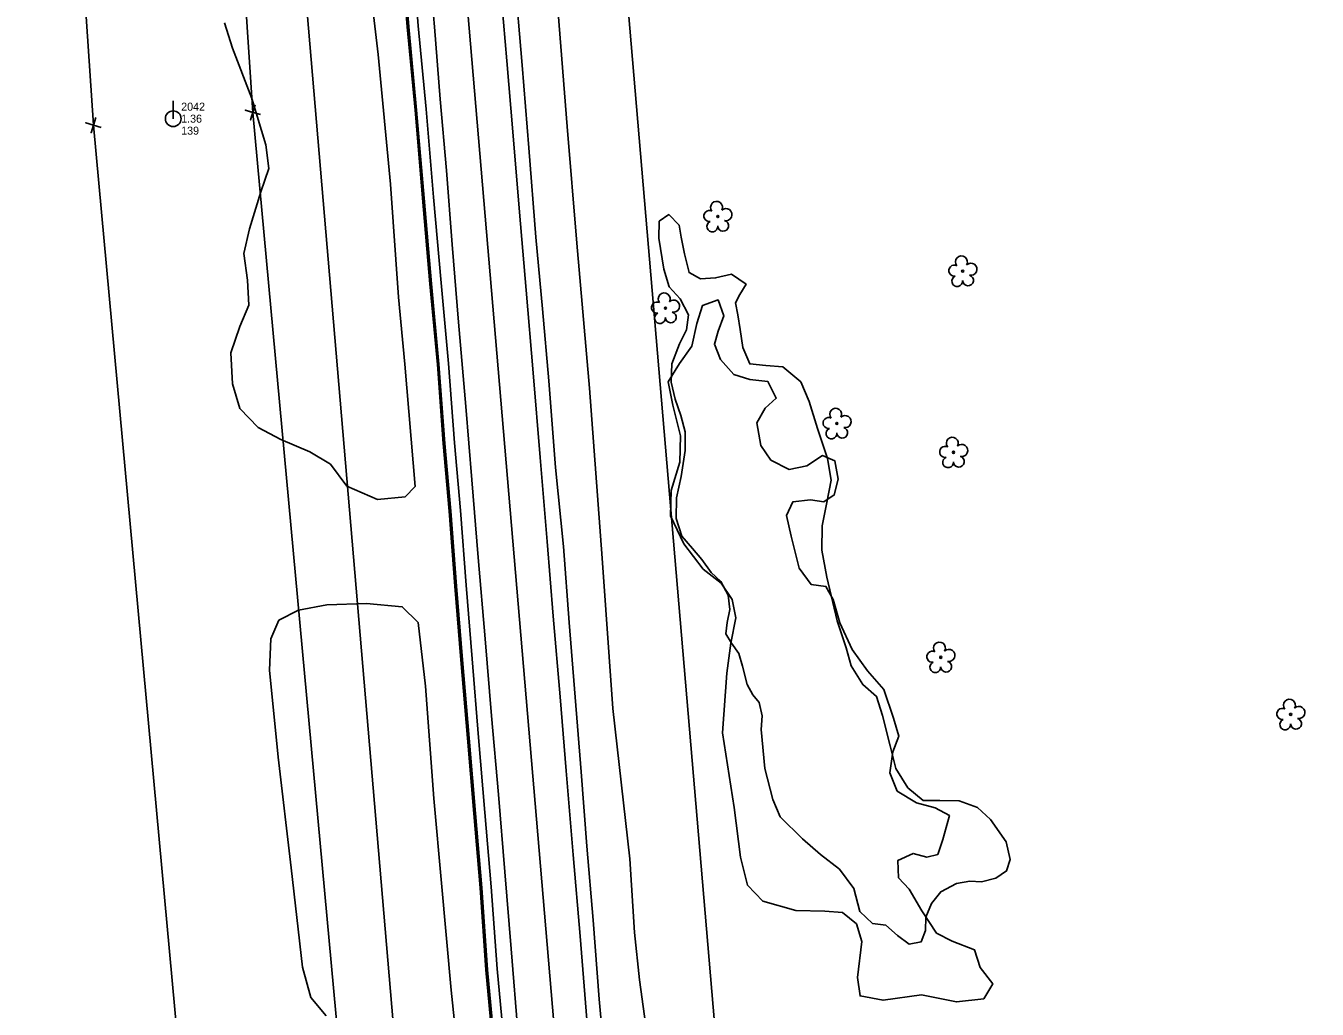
# Model space of a CAD drawing. Extents: x 3040896 to 3051146, y 687568 to 732976.
# Drawn here: x 3045404 to 3045807.5, y 716111.9 to 716419.2 of the extents above; entities that cross this region are included whole.
import ezdxf

# ---------------------------------------------------------------- set-up
doc = ezdxf.new("R2010")
doc.units = 0
for name, color, linetype in [('Exist Horizontal Alignment', 7, 'Continuous'), ('Exist Other Culture Area Outline', 7, 'Continuous'), ('Exist Property Corner CELL', 7, 'Continuous'), ('Exist Right of Way Easement Line', 7, 'Continuous'), ('Exist Right of Way Line', 7, 'Continuous'), ('Exist Roads EOP', 7, 'Continuous'), ('Exist Roads EOT', 7, 'Continuous'), ('Exist Utilities Power Pole CELL', 7, 'Continuous'), ('Exist Utilities Power Pole Cogo Comment', 7, 'Continuous'), ('Exist Utilities Power Pole Cogo Elevation', 7, 'Continuous'), ('Exist Utilities Power Pole Cogo Number', 7, 'Continuous'), ('Exist Utilities Telephone UG Cable', 7, 'Continuous'), ('Exist Utilities Telephone UG FO', 7, 'Continuous'), ('Exist Vegetation Hedge Row', 7, 'Continuous'), ('Exist Vegetation Tree CELL', 7, 'Continuous')]:
    doc.layers.add(name, color=color, linetype=linetype)

# ---------------------------------------------------------------- blocks, each defined once
blk = doc.blocks.new('EXIST UTILITIES POWER POLE')
at = {"layer": 'Exist Utilities Power Pole CELL'}
for q in [(0, 0.1125), (0, 0)]:
    blk.add_line((0, 0), q, dxfattribs=at)
blk.add_circle((0, 0), 0.049, dxfattribs=at)

msp = doc.modelspace()

# ---------------------------------------------------------------- linework, layer by layer
at = {"layer": 'Exist Horizontal Alignment'}
msp.add_line((3045757.69, 713888.07), (3045519.22, 716692.74), dxfattribs=at)
at = {"layer": 'Exist Other Culture Area Outline'}
msp.add_lwpolyline([(3045634.93, 716187.13), (3045633.75, 716199.28), (3045634.1, 716203.6), (3045633.1, 716207.77), (3045631.12, 716210.15), (3045629.34, 716213.33), (3045627.9, 716219.1), (3045626.74, 716223.03), (3045624.54, 716226.33), (3045622.77, 716229.24), (3045623.12, 716232.75), (3045623.98, 716236.81), (3045623.42, 716241.25), (3045621.14, 716245.56), (3045618.13, 716248.38), (3045615.25, 716252.48), (3045612.29, 716255.86), (3045609, 716259.77), (3045607.2, 716265.23), (3045607.29, 716271.7), (3045608.78, 716278.4), (3045610.05, 716286.47), (3045610.01, 716292.38), (3045608.7, 716297.42), (3045606.89, 716302.52), (3045605.63, 716307.82), (3045605.89, 716313.55), (3045608.27, 716319.8), (3045610.43, 716324.24), (3045611.09, 716328.88), (3045608.42, 716333.85), (3045605.01, 716337.62), (3045603.38, 716343.15), (3045601.75, 716352.86), (3045601.91, 716358.16), (3045604.91, 716360.22), (3045608.17, 716356.91), (3045608.78, 716353.18), (3045609.78, 716347.94), (3045611.26, 716342.09), (3045614.8, 716340.13), (3045619.51, 716340.43), (3045624.54, 716341.59), (3045629.06, 716338.46), (3045627.08, 716335.25), (3045625.79, 716332.6), (3045626.45, 716328.89), (3045627.2, 716324.27), (3045628.06, 716318.74), (3045630.17, 716313.57), (3045635.26, 716313.1), (3045640.52, 716312.64), (3045646.18, 716307.96), (3045648.77, 716301.78), (3045651.33, 716293.33), (3045654.46, 716283.98), (3045655.64, 716277.28), (3045654.26, 716270.21), (3045652.85, 716262.92), (3045652.7, 716255.36), (3045654.33, 716246.93), (3045657.49, 716233.28), (3045660.34, 716224.84), (3045661.86, 716219.18), (3045665.56, 716213.34), (3045669.78, 716209.65), (3045671.68, 716203.7), (3045674.05, 716194.24), (3045675.83, 716187.1), (3045679.61, 716181.1), (3045684.4, 716177.16), (3045689.58, 716177.11), (3045695.64, 716177.02), (3045701.35, 716174.95), (3045705.41, 716171.21), (3045710.27, 716164.15), (3045711.54, 716158.66), (3045710.39, 716155.12), (3045707.12, 716152.87), (3045702.57, 716151.72), (3045698.98, 716151.86), (3045694.78, 716151.13), (3045689.88, 716148.6), (3045687.04, 716144.94), (3045685.19, 716140.7), (3045685.11, 716136.5), (3045683.74, 716132.9), (3045680.01, 716132.27), (3045676.4, 716134.9), (3045672.7, 716138.15), (3045668.53, 716138.73), (3045664.56, 716142.41), (3045662.69, 716149.59), (3045658.26, 716155.62), (3045652.32, 716160.24), (3045646.65, 716165.14), (3045639.71, 716172.04), (3045637.4, 716177.48), (3045634.93, 716187.13)], dxfattribs=at)
at = {"layer": 'Exist Property Corner CELL'}
for p, q in [((3045474.95, 716392.18), (3045474.95, 716392.18)), ((3045425.1, 716388.21), (3045425.1, 716388.21))]:
    msp.add_line(p, q, dxfattribs=at)
for points in [[(3045477.34, 716391.46), (3045472.55, 716392.9), (3045474.95, 716392.18), (3045474.23, 716389.79), (3045475.67, 716394.58)], [(3045427.5, 716387.49), (3045422.71, 716388.93), (3045425.1, 716388.21), (3045424.38, 716385.81), (3045425.82, 716390.6)]]:
    msp.add_lwpolyline(points, dxfattribs=at)
at = {"layer": 'Exist Right of Way Easement Line'}
for p, q in [((3045474.95, 716392.18), (3045453.58, 716709.63)), ((3045425.1, 716388.21), (3045403.98, 716702.13)), ((3045502.47, 716093.66), (3045474.95, 716392.18)), ((3045452.67, 716089.23), (3045425.1, 716388.21))]:
    msp.add_line(p, q, dxfattribs=at)
at = {"layer": 'Exist Right of Way Line'}
for p, q in [((3045807.51, 713892.31), (3045569.04, 716696.97)), ((3045707.87, 713883.84), (3045469.4, 716688.5))]:
    msp.add_line(p, q, dxfattribs=at)
at = {"layer": 'Exist Roads EOP'}
for points in [[(3045596.12, 715970.54), (3045594.42, 715991.45), (3045592.25, 716016.33), (3045590.06, 716039.3), (3045587.87, 716063.2), (3045585.66, 716087.69), (3045583.09, 716115.05), (3045581.27, 716139.7), (3045579.27, 716162.83), (3045577.52, 716186.03), (3045575.48, 716212), (3045573.76, 716232.74), (3045572.01, 716256.45), (3045569.52, 716281.22), (3045567.39, 716308.25), (3045565.39, 716330.76), (3045563.39, 716353.13), (3045561.19, 716381.1), (3045559.04, 716406.9), (3045556.73, 716435.13), (3045554.58, 716456.24), (3045552.75, 716478.34), (3045551.47, 716494.03)], [(3045565.26, 715962.49), (3045563.27, 715983.6), (3045561.47, 716002.64), (3045559.95, 716022.55), (3045557.79, 716045.42), (3045556.38, 716065.39), (3045554.84, 716082.04), (3045553.31, 716102.18), (3045551.26, 716124.47), (3045549.44, 716150.09), (3045547.46, 716173.35), (3045545.46, 716196.84), (3045543.43, 716221.36), (3045541.54, 716244.37), (3045539.77, 716267.8), (3045537.89, 716288.93), (3045536.06, 716313.67), (3045533.73, 716338.88), (3045531.4, 716365.65), (3045529.09, 716393.16), (3045526.61, 716419.21), (3045524.37, 716447.71), (3045522.14, 716475.57), (3045521.06, 716487)]]:
    msp.add_lwpolyline(points, dxfattribs=at)
at = {"layer": 'Exist Roads EOT'}
for points in [[(3045547.15, 716492.95), (3045548.6, 716475.42), (3045550.31, 716455.06), (3045552.17, 716432.56), (3045554.28, 716408.24), (3045556.14, 716386.09), (3045558.26, 716361.02), (3045560.36, 716336.57), (3045562.49, 716310.79), (3045564.71, 716284.36), (3045566.88, 716258.06), (3045568.77, 716234.77), (3045570.93, 716209.53), (3045572.8, 716186.39), (3045575.05, 716160.13), (3045577.15, 716134.77), (3045579.32, 716108.65), (3045581.1, 716086.54), (3045583.6, 716057.42), (3045585.6, 716033.24), (3045587.71, 716009.55), (3045589.88, 715985.06), (3045591.22, 715969.23)], [(3045525.71, 716487.03), (3045527.49, 716466.7), (3045529.48, 716443.84), (3045531.67, 716418.9), (3045533.43, 716396.29), (3045535.38, 716374.02), (3045537.24, 716350.92), (3045539.22, 716326.61), (3045541.48, 716300.23), (3045543.38, 716277.38), (3045545.33, 716253.01), (3045547.47, 716227.66), (3045549.52, 716203.57), (3045551.64, 716179.03), (3045553.67, 716154.82), (3045555.62, 716130.81), (3045557.87, 716103.69), (3045560.4, 716073.75), (3045563.18, 716042.37), (3045565.27, 716016.19), (3045567.99, 715986.58), (3045569.55, 715967.91), (3045569.92, 715963.14)]]:
    msp.add_lwpolyline(points, dxfattribs=at)
at = {"layer": 'Exist Utilities Telephone UG Cable'}
msp.add_lwpolyline([(3045562.28, 715962.21), (3045560.28, 715983.31), (3045558.48, 716002.39), (3045556.96, 716022.3), (3045554.8, 716045.17), (3045553.39, 716065.15), (3045551.85, 716081.79), (3045550.32, 716101.93), (3045548.27, 716124.23), (3045546.45, 716149.86), (3045544.47, 716173.1), (3045542.47, 716196.59), (3045540.44, 716221.12), (3045538.55, 716244.13), (3045536.78, 716267.55), (3045534.9, 716288.69), (3045533.07, 716313.43), (3045530.74, 716338.62), (3045528.41, 716365.4), (3045526.1, 716392.89), (3045523.62, 716418.95), (3045521.38, 716447.47), (3045519.16, 716475.31), (3045518.08, 716486.72)], dxfattribs=at)
at = {"layer": 'Exist Utilities Telephone UG FO'}
msp.add_lwpolyline([(3045561.78, 715962.16), (3045559.79, 715983.27), (3045557.98, 716002.35), (3045556.46, 716022.26), (3045554.3, 716045.13), (3045552.89, 716065.11), (3045551.35, 716081.74), (3045549.82, 716101.89), (3045547.77, 716124.19), (3045545.95, 716149.82), (3045543.97, 716173.05), (3045541.98, 716196.55), (3045539.94, 716221.08), (3045538.05, 716244.09), (3045536.28, 716267.51), (3045534.4, 716288.65), (3045532.57, 716313.38), (3045530.25, 716338.57), (3045527.91, 716365.36), (3045525.61, 716392.85), (3045523.12, 716418.91), (3045520.88, 716447.43), (3045518.66, 716475.26), (3045517.58, 716486.67)], dxfattribs=at)
at = {"layer": 'Exist Vegetation Hedge Row'}
for points in [[(3045594.14, 716135.85), (3045592.76, 716158.9), (3045587.42, 716205.84), (3045584.03, 716252.83), (3045580.13, 716306), (3045576.11, 716351.28), (3045573.18, 716387.71), (3045570.3, 716423.33), (3045566.63, 716466.45), (3045563.82, 716497.58)], [(3045509.41, 716450.12), (3045514.09, 716410.22), (3045517.97, 716369.75), (3045520.42, 716334.46), (3045522.44, 716313.51), (3045525.59, 716275.24), (3045522.55, 716272.04), (3045513.88, 716271.23), (3045504.29, 716275.34), (3045499.17, 716282.27), (3045492.68, 716286.05), (3045483.67, 716289.99), (3045476.56, 716293.71), (3045470.81, 716299.64), (3045468.58, 716307.31), (3045468.01, 716316.99), (3045470.86, 716325.3), (3045473.62, 716331.94), (3045473.28, 716339.72), (3045472.11, 716348.05), (3045473.9, 716355.77), (3045477.45, 716367.31), (3045479.91, 716374.68), (3045478.94, 716382.04), (3045474.59, 716396.53), (3045468.58, 716412.25), (3045466.1, 716420.19)], [(3045675.12, 716202.8), (3045672.13, 716211.77), (3045666.94, 716217.66), (3045662.23, 716224.28), (3045658.38, 716232.69), (3045656.3, 716239.95), (3045654, 716244.01), (3045649.34, 716244.66), (3045645.62, 716249.72), (3045643.1, 716259.76), (3045641.73, 716266.15), (3045643.63, 716270.44), (3045649.13, 716271.05), (3045653.31, 716270.44), (3045656.59, 716272.61), (3045657.87, 716277.55), (3045656.78, 716283.29), (3045652.95, 716284.89), (3045648.06, 716281.66), (3045642.56, 716280.59), (3045636.83, 716283.43), (3045633.69, 716288.05), (3045632.42, 716295.16), (3045635.04, 716299.75), (3045638.49, 716302.81), (3045635.87, 716308.03), (3045630.22, 716308.66), (3045625.23, 716310.29), (3045621.04, 716314.97), (3045619.13, 716319.74), (3045620.29, 716323.8), (3045622.07, 716328.63), (3045620.31, 716333.56), (3045615.4, 716331.78), (3045613.63, 716326.15), (3045612.12, 716319.09), (3045608.28, 716313.74), (3045604.68, 716308), (3045606.11, 716300.71), (3045608.54, 716291.05), (3045608.3, 716282.88), (3045605.62, 716273.95), (3045605.39, 716266.09), (3045609.59, 716257.38), (3045615.64, 716249.42), (3045621.21, 716245.09), (3045624.75, 716239.93), (3045625.86, 716234.21), (3045624.33, 716226.3), (3045623.05, 716216.96), (3045621.63, 716198.27), (3045625.28, 716174.93), (3045627.26, 716159.41), (3045629.49, 716150.68), (3045634.31, 716145.69), (3045644.55, 716142.7), (3045653.64, 716142.56), (3045659.2, 716142.12), (3045663.56, 716138.53), (3045665.2, 716133.06), (3045663.87, 716121.78), (3045664.66, 716116.05), (3045671.85, 716114.7), (3045683.85, 716116.36), (3045694.78, 716114.17), (3045703.33, 716115.1), (3045706.14, 716119.86), (3045702.15, 716124.95), (3045700.42, 716130.47), (3045693.47, 716133.19), (3045688.56, 716135.7), (3045684.01, 716142.69), (3045680, 716149.38), (3045676.65, 716152.96), (3045676.51, 716158.37), (3045681.3, 716160.6), (3045685.5, 716159.37), (3045688.96, 716160.29), (3045690.53, 716164.98), (3045692.58, 716172.44), (3045688.11, 716174.84), (3045682.28, 716176.41), (3045676.27, 716180.05), (3045673.96, 716185.74), (3045674.89, 716192.29), (3045676.8, 716197.2), (3045675.12, 716202.8)], [(3045497.83, 716109.8), (3045493, 716115.55), (3045490.42, 716125.01), (3045486.94, 716156.07), (3045482.88, 716190.67), (3045480.12, 716217.83), (3045480.49, 716227.61), (3045483.01, 716233.47), (3045489.22, 716236.65), (3045498.02, 716238.22), (3045510.48, 716238.64), (3045521.6, 716237.65), (3045526.59, 716232.73), (3045528.88, 716212.88), (3045531.52, 716177.75), (3045533.87, 716151.32), (3045536.94, 716117.82), (3045540.87, 716079.98)], [(3045598.45, 716101.35), (3045595.72, 716121.07), (3045594.14, 716135.85)]]:
    msp.add_lwpolyline(points, dxfattribs=at)
at = {"layer": 'Exist Vegetation Tree CELL'}
for p, q in [((3045620.2, 716359.63), (3045620.2, 716359.63)), ((3045696.74, 716342.57), (3045696.74, 716342.57)), ((3045603.84, 716331.01), (3045603.84, 716331.01)), ((3045657.43, 716294.96), (3045657.43, 716294.96)), ((3045693.87, 716285.92), (3045693.87, 716285.92)), ((3045689.87, 716221.87), (3045689.87, 716221.87)), ((3045799.23, 716204.03), (3045799.23, 716204.03))]:
    msp.add_line(p, q, dxfattribs=at)
for centre in [(3045620.2, 716359.63), (3045696.74, 716342.57), (3045603.84, 716331.01), (3045657.43, 716294.96), (3045693.87, 716285.92), (3045689.87, 716221.87), (3045799.23, 716204.03)]:
    msp.add_circle(centre, 0.326, dxfattribs=at)
for centre, radius, start, end in [((3045619.81, 716362.5), 1.86, 330.1651, 219.7134), ((3045617.59, 716359.78), 1.73, 62.6636, 279.3457), ((3045622.75, 716360.21), 1.9, 257.1011, 134.1999), ((3045618.49, 716356.5), 1.69, 111.5671, 6.231), ((3045621.87, 716356.73), 1.7, 181.2822, 74.56), ((3045694.13, 716342.72), 1.73, 62.6636, 279.3457), ((3045696.35, 716345.44), 1.86, 330.1651, 219.7134), ((3045699.29, 716343.15), 1.9, 257.1011, 134.1999), ((3045695.03, 716339.45), 1.69, 111.5671, 6.231), ((3045698.41, 716339.67), 1.7, 181.2822, 74.56), ((3045603.46, 716333.89), 1.86, 330.1651, 219.7134), ((3045601.24, 716331.17), 1.73, 62.6636, 279.3457), ((3045606.39, 716331.6), 1.9, 257.1011, 134.1999), ((3045602.14, 716327.89), 1.69, 111.5671, 6.231), ((3045605.51, 716328.11), 1.7, 181.2822, 74.56), ((3045657.05, 716297.83), 1.86, 330.1651, 219.7134), ((3045654.83, 716295.11), 1.73, 62.6636, 279.3457), ((3045659.98, 716295.54), 1.9, 257.1011, 134.1999), ((3045655.73, 716291.84), 1.69, 111.5671, 6.231), ((3045659.11, 716292.06), 1.7, 181.2822, 74.56), ((3045691.27, 716286.07), 1.73, 62.6636, 279.3457), ((3045693.49, 716288.79), 1.86, 330.1651, 219.7134), ((3045696.42, 716286.51), 1.9, 257.1011, 134.1999), ((3045692.17, 716282.8), 1.69, 111.5671, 6.231), ((3045695.55, 716283.02), 1.7, 181.2822, 74.56), ((3045687.27, 716222.03), 1.73, 62.6636, 279.3457), ((3045689.49, 716224.75), 1.86, 330.1651, 219.7134), ((3045692.42, 716222.46), 1.9, 257.1011, 134.1999), ((3045688.17, 716218.75), 1.69, 111.5671, 6.231), ((3045691.55, 716218.97), 1.7, 181.2822, 74.56), ((3045798.85, 716206.9), 1.86, 330.1651, 219.7134), ((3045796.63, 716204.18), 1.73, 62.6636, 279.3457), ((3045800.9, 716201.13), 1.7, 181.2822, 74.56), ((3045801.78, 716204.62), 1.9, 257.1011, 134.1999), ((3045797.53, 716200.91), 1.69, 111.5671, 6.231)]:
    msp.add_arc(centre, radius, start, end, dxfattribs=at)

# ---------------------------------------------------------------- block references
at = {"layer": 'Exist Utilities Power Pole CELL', "xscale": 50, "yscale": 50}
msp.add_blockref('EXIST UTILITIES POWER POLE', (3045450.02, 716390.2), dxfattribs=at)

# ---------------------------------------------------------------- texts
at = {"layer": 'Exist Utilities Power Pole Cogo Comment'}
msp.add_text('139', height=2.5, dxfattribs=at).set_placement((3045452.52, 716385.2))
at = {"layer": 'Exist Utilities Power Pole Cogo Elevation'}
msp.add_text('1.36', height=2.5, dxfattribs=at).set_placement((3045452.52, 716388.95))
at = {"layer": 'Exist Utilities Power Pole Cogo Number'}
msp.add_text('2042', height=2.5, dxfattribs=at).set_placement((3045452.52, 716392.7))

doc.saveas('drawing.dxf')
